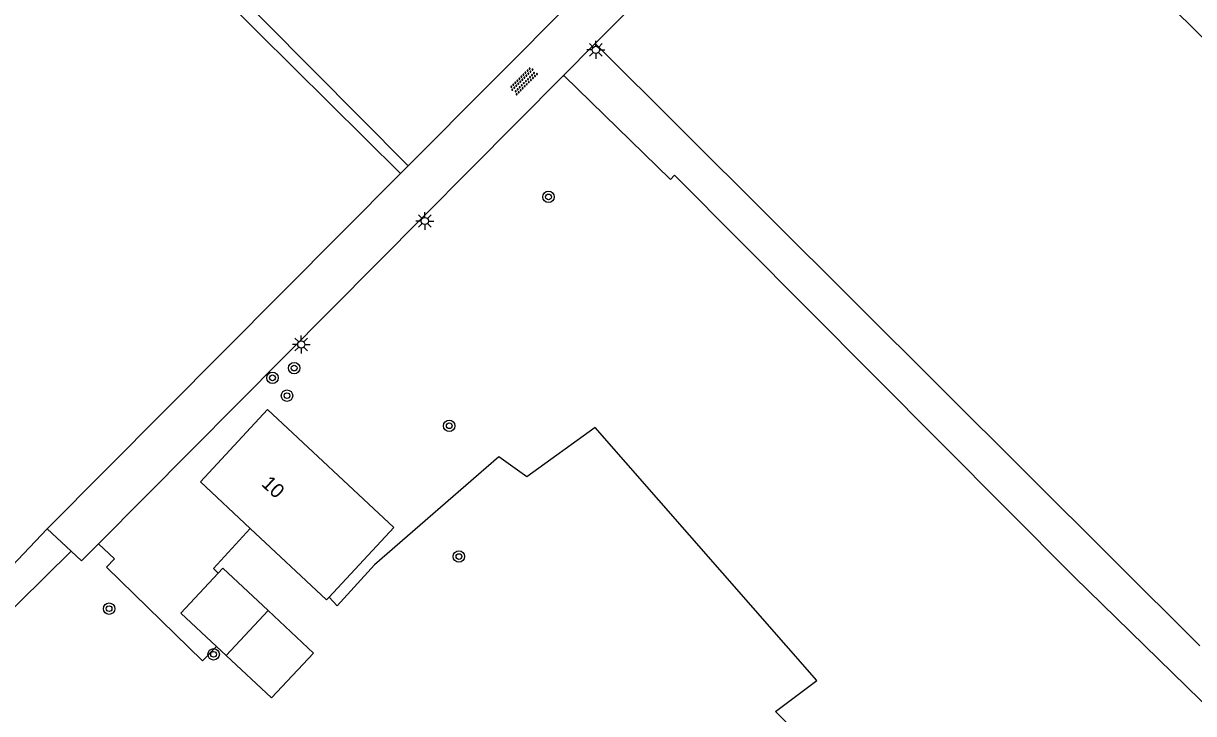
# Model space of a CAD drawing. Extents: x 132999 to 136000, y 398499 to 400501.
# Drawn here: x 133253.2 to 133335, y 398907.8 to 398956 of the extents above; entities that cross this region are included whole.
import ezdxf

# ---------------------------------------------------------------- set-up
doc = ezdxf.new("R2010")
doc.units = 0
for name, color, linetype in [('gg-anno-huisnummerreeks BGT', 7, 'Continuous'), ('gg-bbg-gedigitaliseerde bebouwing', 7, 'Continuous'), ('gg-bbg-gedigitaliseerde bijgebouw', 7, 'Continuous'), ('gg-bbg-hoofdgebouw', 7, 'Continuous'), ('gg-bbg-tussenscheiding', 7, 'Continuous'), ('gg-knt-verharding', 7, 'Continuous'), ('gt-grn-groengrens', 7, 'Continuous'), ('gt-symb-boom', 7, 'Continuous'), ('gt-symb-lichtmast', 7, 'Continuous'), ('gt-symb-overige verharding', 7, 'Continuous')]:
    doc.layers.add(name, color=color, linetype=linetype)

# ---------------------------------------------------------------- blocks, each defined once
blk = doc.blocks.new('gt0-BOOM')
at = {"layer": 'gt-symb-boom'}
for radius in [0.4, 0.2]:
    blk.add_circle((0, 0), radius, dxfattribs=at)
blk = doc.blocks.new('gt0-OVH')
at = {"layer": 'gt-symb-overige verharding'}
for points in [[(-0.972, 0.298), (-0.967, 0.308), (-0.965, 0.319), (-0.966, 0.33), (-0.971, 0.34), (-0.978, 0.348), (-0.988, 0.353), (-0.999, 0.355), (-1.01, 0.354), (-1.02, 0.349), (-1.028, 0.342), (-1.033, 0.332), (-1.035, 0.321), (-1.034, 0.31), (-1.029, 0.3), (-1.022, 0.292), (-1.012, 0.287), (-1.001, 0.285), (-0.99, 0.286), (-0.98, 0.291)], [(-0.872, 0.106), (-0.867, 0.116), (-0.865, 0.126), (-0.866, 0.137), (-0.871, 0.147), (-0.878, 0.156), (-0.888, 0.161), (-0.899, 0.163), (-0.91, 0.162), (-0.92, 0.157), (-0.928, 0.15), (-0.933, 0.14), (-0.935, 0.129), (-0.934, 0.118), (-0.929, 0.108), (-0.922, 0.1), (-0.912, 0.095), (-0.901, 0.092), (-0.89, 0.094), (-0.88, 0.098)], [(-0.772, 0.298), (-0.767, 0.308), (-0.765, 0.319), (-0.766, 0.33), (-0.771, 0.34), (-0.778, 0.348), (-0.788, 0.353), (-0.799, 0.355), (-0.81, 0.354), (-0.82, 0.349), (-0.828, 0.342), (-0.833, 0.332), (-0.835, 0.321), (-0.834, 0.31), (-0.829, 0.3), (-0.822, 0.292), (-0.812, 0.287), (-0.801, 0.285), (-0.79, 0.286), (-0.78, 0.291)], [(-0.672, 0.106), (-0.667, 0.116), (-0.665, 0.126), (-0.666, 0.137), (-0.671, 0.147), (-0.678, 0.156), (-0.688, 0.161), (-0.699, 0.163), (-0.71, 0.162), (-0.72, 0.157), (-0.728, 0.15), (-0.733, 0.14), (-0.735, 0.129), (-0.734, 0.118), (-0.729, 0.108), (-0.722, 0.1), (-0.712, 0.095), (-0.701, 0.092), (-0.69, 0.094), (-0.68, 0.098)], [(-0.572, 0.298), (-0.567, 0.308), (-0.565, 0.319), (-0.566, 0.33), (-0.571, 0.34), (-0.578, 0.348), (-0.588, 0.353), (-0.599, 0.355), (-0.61, 0.354), (-0.62, 0.349), (-0.628, 0.342), (-0.633, 0.332), (-0.635, 0.321), (-0.634, 0.31), (-0.629, 0.3), (-0.622, 0.292), (-0.612, 0.287), (-0.601, 0.285), (-0.59, 0.286), (-0.58, 0.291)], [(-0.472, 0.106), (-0.467, 0.116), (-0.465, 0.126), (-0.466, 0.137), (-0.471, 0.147), (-0.478, 0.156), (-0.488, 0.161), (-0.499, 0.163), (-0.51, 0.162), (-0.52, 0.157), (-0.528, 0.15), (-0.533, 0.14), (-0.535, 0.129), (-0.534, 0.118), (-0.529, 0.108), (-0.522, 0.1), (-0.512, 0.095), (-0.501, 0.092), (-0.49, 0.094), (-0.48, 0.098)], [(-0.372, 0.298), (-0.367, 0.308), (-0.365, 0.319), (-0.366, 0.33), (-0.371, 0.34), (-0.378, 0.348), (-0.388, 0.353), (-0.399, 0.355), (-0.41, 0.354), (-0.42, 0.349), (-0.428, 0.342), (-0.433, 0.332), (-0.435, 0.321), (-0.434, 0.31), (-0.429, 0.3), (-0.422, 0.292), (-0.412, 0.287), (-0.401, 0.285), (-0.39, 0.286), (-0.38, 0.291)], [(-0.272, 0.106), (-0.267, 0.116), (-0.265, 0.126), (-0.266, 0.137), (-0.271, 0.147), (-0.278, 0.156), (-0.288, 0.161), (-0.299, 0.163), (-0.31, 0.162), (-0.32, 0.157), (-0.328, 0.15), (-0.333, 0.14), (-0.335, 0.129), (-0.334, 0.118), (-0.329, 0.108), (-0.322, 0.1), (-0.312, 0.095), (-0.301, 0.092), (-0.29, 0.094), (-0.28, 0.098)], [(-0.172, 0.298), (-0.167, 0.308), (-0.165, 0.319), (-0.166, 0.33), (-0.171, 0.34), (-0.178, 0.348), (-0.188, 0.353), (-0.199, 0.355), (-0.21, 0.354), (-0.22, 0.349), (-0.228, 0.342), (-0.233, 0.332), (-0.235, 0.321), (-0.234, 0.31), (-0.229, 0.3), (-0.222, 0.292), (-0.212, 0.287), (-0.201, 0.285), (-0.19, 0.286), (-0.18, 0.291)], [(-0.072, 0.106), (-0.067, 0.116), (-0.065, 0.126), (-0.066, 0.137), (-0.071, 0.147), (-0.078, 0.156), (-0.088, 0.161), (-0.099, 0.163), (-0.11, 0.162), (-0.12, 0.157), (-0.128, 0.15), (-0.133, 0.14), (-0.135, 0.129), (-0.134, 0.118), (-0.129, 0.108), (-0.122, 0.1), (-0.112, 0.095), (-0.101, 0.092), (-0.09, 0.094), (-0.08, 0.098)], [(0.028, 0.298), (0.033, 0.308), (0.035, 0.319), (0.034, 0.33), (0.029, 0.34), (0.022, 0.348), (0.012, 0.353), (0.001, 0.355), (-0.01, 0.354), (-0.02, 0.349), (-0.028, 0.342), (-0.033, 0.332), (-0.035, 0.321), (-0.034, 0.31), (-0.029, 0.3), (-0.022, 0.292), (-0.012, 0.287), (-0.001, 0.285), (0.01, 0.286), (0.02, 0.291)], [(0.128, 0.106), (0.133, 0.116), (0.135, 0.126), (0.134, 0.137), (0.129, 0.147), (0.122, 0.156), (0.112, 0.161), (0.101, 0.163), (0.09, 0.162), (0.08, 0.157), (0.072, 0.15), (0.067, 0.14), (0.065, 0.129), (0.066, 0.118), (0.071, 0.108), (0.078, 0.1), (0.088, 0.095), (0.099, 0.092), (0.11, 0.094), (0.12, 0.098)], [(0.228, 0.298), (0.233, 0.308), (0.235, 0.319), (0.234, 0.33), (0.229, 0.34), (0.222, 0.348), (0.212, 0.353), (0.201, 0.355), (0.19, 0.354), (0.18, 0.349), (0.172, 0.342), (0.167, 0.332), (0.165, 0.321), (0.166, 0.31), (0.171, 0.3), (0.178, 0.292), (0.188, 0.287), (0.199, 0.285), (0.21, 0.286), (0.22, 0.291)], [(0.328, 0.106), (0.333, 0.116), (0.335, 0.126), (0.334, 0.137), (0.329, 0.147), (0.322, 0.156), (0.312, 0.161), (0.301, 0.163), (0.29, 0.162), (0.28, 0.157), (0.272, 0.15), (0.267, 0.14), (0.265, 0.129), (0.266, 0.118), (0.271, 0.108), (0.278, 0.1), (0.288, 0.095), (0.299, 0.092), (0.31, 0.094), (0.32, 0.098)], [(0.428, 0.298), (0.433, 0.308), (0.435, 0.319), (0.434, 0.33), (0.429, 0.34), (0.422, 0.348), (0.412, 0.353), (0.401, 0.355), (0.39, 0.354), (0.38, 0.349), (0.372, 0.342), (0.367, 0.332), (0.365, 0.321), (0.366, 0.31), (0.371, 0.3), (0.378, 0.292), (0.388, 0.287), (0.399, 0.285), (0.41, 0.286), (0.42, 0.291)], [(0.528, 0.106), (0.533, 0.116), (0.535, 0.126), (0.534, 0.137), (0.529, 0.147), (0.522, 0.156), (0.512, 0.161), (0.501, 0.163), (0.49, 0.162), (0.48, 0.157), (0.472, 0.15), (0.467, 0.14), (0.465, 0.129), (0.466, 0.118), (0.471, 0.108), (0.478, 0.1), (0.488, 0.095), (0.499, 0.092), (0.51, 0.094), (0.52, 0.098)], [(0.628, 0.298), (0.633, 0.308), (0.635, 0.319), (0.634, 0.33), (0.629, 0.34), (0.622, 0.348), (0.612, 0.353), (0.601, 0.355), (0.59, 0.354), (0.58, 0.349), (0.572, 0.342), (0.567, 0.332), (0.565, 0.321), (0.566, 0.31), (0.571, 0.3), (0.578, 0.292), (0.588, 0.287), (0.599, 0.285), (0.61, 0.286), (0.62, 0.291)], [(0.728, 0.106), (0.733, 0.116), (0.735, 0.126), (0.734, 0.137), (0.729, 0.147), (0.722, 0.156), (0.712, 0.161), (0.701, 0.163), (0.69, 0.162), (0.68, 0.157), (0.672, 0.15), (0.667, 0.14), (0.665, 0.129), (0.666, 0.118), (0.671, 0.108), (0.678, 0.1), (0.688, 0.095), (0.699, 0.092), (0.71, 0.094), (0.72, 0.098)], [(0.828, 0.298), (0.833, 0.308), (0.835, 0.319), (0.834, 0.33), (0.829, 0.34), (0.822, 0.348), (0.812, 0.353), (0.801, 0.355), (0.79, 0.354), (0.78, 0.349), (0.772, 0.342), (0.767, 0.332), (0.765, 0.321), (0.766, 0.31), (0.771, 0.3), (0.778, 0.292), (0.788, 0.287), (0.799, 0.285), (0.81, 0.286), (0.82, 0.291)], [(0.928, 0.106), (0.933, 0.116), (0.935, 0.126), (0.934, 0.137), (0.929, 0.147), (0.922, 0.156), (0.912, 0.161), (0.901, 0.163), (0.89, 0.162), (0.88, 0.157), (0.872, 0.15), (0.867, 0.14), (0.865, 0.129), (0.866, 0.118), (0.871, 0.108), (0.878, 0.1), (0.888, 0.095), (0.899, 0.092), (0.91, 0.094), (0.92, 0.098)], [(1.028, 0.298), (1.033, 0.308), (1.035, 0.319), (1.034, 0.33), (1.029, 0.34), (1.022, 0.348), (1.012, 0.353), (1.001, 0.355), (0.99, 0.354), (0.98, 0.349), (0.972, 0.342), (0.967, 0.332), (0.965, 0.321), (0.966, 0.31), (0.971, 0.3), (0.978, 0.292), (0.988, 0.287), (0.999, 0.285), (1.01, 0.286), (1.02, 0.291)], [(-0.972, -0.142), (-0.967, -0.132), (-0.965, -0.121), (-0.966, -0.11), (-0.971, -0.1), (-0.978, -0.092), (-0.988, -0.087), (-0.999, -0.085), (-1.01, -0.086), (-1.02, -0.091), (-1.028, -0.098), (-1.033, -0.108), (-1.035, -0.119), (-1.034, -0.13), (-1.029, -0.14), (-1.022, -0.148), (-1.012, -0.153), (-1.001, -0.155), (-0.99, -0.154), (-0.98, -0.149)], [(-0.872, -0.334), (-0.867, -0.324), (-0.865, -0.314), (-0.866, -0.303), (-0.871, -0.293), (-0.878, -0.284), (-0.888, -0.279), (-0.899, -0.277), (-0.91, -0.278), (-0.92, -0.283), (-0.928, -0.29), (-0.933, -0.3), (-0.935, -0.311), (-0.934, -0.322), (-0.929, -0.332), (-0.922, -0.34), (-0.912, -0.345), (-0.901, -0.348), (-0.89, -0.346), (-0.88, -0.342)], [(-0.772, -0.142), (-0.767, -0.132), (-0.765, -0.121), (-0.766, -0.11), (-0.771, -0.1), (-0.778, -0.092), (-0.788, -0.087), (-0.799, -0.085), (-0.81, -0.086), (-0.82, -0.091), (-0.828, -0.098), (-0.833, -0.108), (-0.835, -0.119), (-0.834, -0.13), (-0.829, -0.14), (-0.822, -0.148), (-0.812, -0.153), (-0.801, -0.155), (-0.79, -0.154), (-0.78, -0.149)], [(-0.672, -0.334), (-0.667, -0.324), (-0.665, -0.314), (-0.666, -0.303), (-0.671, -0.293), (-0.678, -0.284), (-0.688, -0.279), (-0.699, -0.277), (-0.71, -0.278), (-0.72, -0.283), (-0.728, -0.29), (-0.733, -0.3), (-0.735, -0.311), (-0.734, -0.322), (-0.729, -0.332), (-0.722, -0.34), (-0.712, -0.345), (-0.701, -0.348), (-0.69, -0.346), (-0.68, -0.342)], [(-0.572, -0.142), (-0.567, -0.132), (-0.565, -0.121), (-0.566, -0.11), (-0.571, -0.1), (-0.578, -0.092), (-0.588, -0.087), (-0.599, -0.085), (-0.61, -0.086), (-0.62, -0.091), (-0.628, -0.098), (-0.633, -0.108), (-0.635, -0.119), (-0.634, -0.13), (-0.629, -0.14), (-0.622, -0.148), (-0.612, -0.153), (-0.601, -0.155), (-0.59, -0.154), (-0.58, -0.149)], [(-0.472, -0.334), (-0.467, -0.324), (-0.465, -0.314), (-0.466, -0.303), (-0.471, -0.293), (-0.478, -0.284), (-0.488, -0.279), (-0.499, -0.277), (-0.51, -0.278), (-0.52, -0.283), (-0.528, -0.29), (-0.533, -0.3), (-0.535, -0.311), (-0.534, -0.322), (-0.529, -0.332), (-0.522, -0.34), (-0.512, -0.345), (-0.501, -0.348), (-0.49, -0.346), (-0.48, -0.342)], [(-0.372, -0.142), (-0.367, -0.132), (-0.365, -0.121), (-0.366, -0.11), (-0.371, -0.1), (-0.378, -0.092), (-0.388, -0.087), (-0.399, -0.085), (-0.41, -0.086), (-0.42, -0.091), (-0.428, -0.098), (-0.433, -0.108), (-0.435, -0.119), (-0.434, -0.13), (-0.429, -0.14), (-0.422, -0.148), (-0.412, -0.153), (-0.401, -0.155), (-0.39, -0.154), (-0.38, -0.149)], [(-0.272, -0.334), (-0.267, -0.324), (-0.265, -0.314), (-0.266, -0.303), (-0.271, -0.293), (-0.278, -0.284), (-0.288, -0.279), (-0.299, -0.277), (-0.31, -0.278), (-0.32, -0.283), (-0.328, -0.29), (-0.333, -0.3), (-0.335, -0.311), (-0.334, -0.322), (-0.329, -0.332), (-0.322, -0.34), (-0.312, -0.345), (-0.301, -0.348), (-0.29, -0.346), (-0.28, -0.342)], [(-0.172, -0.142), (-0.167, -0.132), (-0.165, -0.121), (-0.166, -0.11), (-0.171, -0.1), (-0.178, -0.092), (-0.188, -0.087), (-0.199, -0.085), (-0.21, -0.086), (-0.22, -0.091), (-0.228, -0.098), (-0.233, -0.108), (-0.235, -0.119), (-0.234, -0.13), (-0.229, -0.14), (-0.222, -0.148), (-0.212, -0.153), (-0.201, -0.155), (-0.19, -0.154), (-0.18, -0.149)], [(-0.072, -0.334), (-0.067, -0.324), (-0.065, -0.314), (-0.066, -0.303), (-0.071, -0.293), (-0.078, -0.284), (-0.088, -0.279), (-0.099, -0.277), (-0.11, -0.278), (-0.12, -0.283), (-0.128, -0.29), (-0.133, -0.3), (-0.135, -0.311), (-0.134, -0.322), (-0.129, -0.332), (-0.122, -0.34), (-0.112, -0.345), (-0.101, -0.348), (-0.09, -0.346), (-0.08, -0.342)], [(0.028, -0.142), (0.033, -0.132), (0.035, -0.121), (0.034, -0.11), (0.029, -0.1), (0.022, -0.092), (0.012, -0.087), (0.001, -0.085), (-0.01, -0.086), (-0.02, -0.091), (-0.028, -0.098), (-0.033, -0.108), (-0.035, -0.119), (-0.034, -0.13), (-0.029, -0.14), (-0.022, -0.148), (-0.012, -0.153), (-0.001, -0.155), (0.01, -0.154), (0.02, -0.149)], [(0.128, -0.334), (0.133, -0.324), (0.135, -0.314), (0.134, -0.303), (0.129, -0.293), (0.122, -0.284), (0.112, -0.279), (0.101, -0.277), (0.09, -0.278), (0.08, -0.283), (0.072, -0.29), (0.067, -0.3), (0.065, -0.311), (0.066, -0.322), (0.071, -0.332), (0.078, -0.34), (0.088, -0.345), (0.099, -0.348), (0.11, -0.346), (0.12, -0.342)], [(0.228, -0.142), (0.233, -0.132), (0.235, -0.121), (0.234, -0.11), (0.229, -0.1), (0.222, -0.092), (0.212, -0.087), (0.201, -0.085), (0.19, -0.086), (0.18, -0.091), (0.172, -0.098), (0.167, -0.108), (0.165, -0.119), (0.166, -0.13), (0.171, -0.14), (0.178, -0.148), (0.188, -0.153), (0.199, -0.155), (0.21, -0.154), (0.22, -0.149)], [(0.328, -0.334), (0.333, -0.324), (0.335, -0.314), (0.334, -0.303), (0.329, -0.293), (0.322, -0.284), (0.312, -0.279), (0.301, -0.277), (0.29, -0.278), (0.28, -0.283), (0.272, -0.29), (0.267, -0.3), (0.265, -0.311), (0.266, -0.322), (0.271, -0.332), (0.278, -0.34), (0.288, -0.345), (0.299, -0.348), (0.31, -0.346), (0.32, -0.342)], [(0.428, -0.142), (0.433, -0.132), (0.435, -0.121), (0.434, -0.11), (0.429, -0.1), (0.422, -0.092), (0.412, -0.087), (0.401, -0.085), (0.39, -0.086), (0.38, -0.091), (0.372, -0.098), (0.367, -0.108), (0.365, -0.119), (0.366, -0.13), (0.371, -0.14), (0.378, -0.148), (0.388, -0.153), (0.399, -0.155), (0.41, -0.154), (0.42, -0.149)], [(0.528, -0.334), (0.533, -0.324), (0.535, -0.314), (0.534, -0.303), (0.529, -0.293), (0.522, -0.284), (0.512, -0.279), (0.501, -0.277), (0.49, -0.278), (0.48, -0.283), (0.472, -0.29), (0.467, -0.3), (0.465, -0.311), (0.466, -0.322), (0.471, -0.332), (0.478, -0.34), (0.488, -0.345), (0.499, -0.348), (0.51, -0.346), (0.52, -0.342)], [(0.628, -0.142), (0.633, -0.132), (0.635, -0.121), (0.634, -0.11), (0.629, -0.1), (0.622, -0.092), (0.612, -0.087), (0.601, -0.085), (0.59, -0.086), (0.58, -0.091), (0.572, -0.098), (0.567, -0.108), (0.565, -0.119), (0.566, -0.13), (0.571, -0.14), (0.578, -0.148), (0.588, -0.153), (0.599, -0.155), (0.61, -0.154), (0.62, -0.149)], [(0.728, -0.334), (0.733, -0.324), (0.735, -0.314), (0.734, -0.303), (0.729, -0.293), (0.722, -0.284), (0.712, -0.279), (0.701, -0.277), (0.69, -0.278), (0.68, -0.283), (0.672, -0.29), (0.667, -0.3), (0.665, -0.311), (0.666, -0.322), (0.671, -0.332), (0.678, -0.34), (0.688, -0.345), (0.699, -0.348), (0.71, -0.346), (0.72, -0.342)], [(0.828, -0.142), (0.833, -0.132), (0.835, -0.121), (0.834, -0.11), (0.829, -0.1), (0.822, -0.092), (0.812, -0.087), (0.801, -0.085), (0.79, -0.086), (0.78, -0.091), (0.772, -0.098), (0.767, -0.108), (0.765, -0.119), (0.766, -0.13), (0.771, -0.14), (0.778, -0.148), (0.788, -0.153), (0.799, -0.155), (0.81, -0.154), (0.82, -0.149)], [(0.928, -0.334), (0.933, -0.324), (0.935, -0.314), (0.934, -0.303), (0.929, -0.293), (0.922, -0.284), (0.912, -0.279), (0.901, -0.277), (0.89, -0.278), (0.88, -0.283), (0.872, -0.29), (0.867, -0.3), (0.865, -0.311), (0.866, -0.322), (0.871, -0.332), (0.878, -0.34), (0.888, -0.345), (0.899, -0.348), (0.91, -0.346), (0.92, -0.342)], [(1.028, -0.142), (1.033, -0.132), (1.035, -0.121), (1.034, -0.11), (1.029, -0.1), (1.022, -0.092), (1.012, -0.087), (1.001, -0.085), (0.99, -0.086), (0.98, -0.091), (0.972, -0.098), (0.967, -0.108), (0.965, -0.119), (0.966, -0.13), (0.971, -0.14), (0.978, -0.148), (0.988, -0.153), (0.999, -0.155), (1.01, -0.154), (1.02, -0.149)]]:
    blk.add_lwpolyline(points, close=True, dxfattribs=at)
blk = doc.blocks.new('gt0-LMAST')
at = {"layer": 'gt-symb-lichtmast'}
for p, q in [((-0.182, 0.173), (-0.447, 0.438)), ((-0.005, 0.246), (-0.005, 0.621)), ((0.172, 0.173), (0.437, 0.438)), ((-0.255, -0.004), (-0.63, -0.004)), ((-0.182, -0.181), (-0.447, -0.446)), ((-0.005, -0.254), (-0.005, -0.629)), ((0.437, -0.446), (0.172, -0.181)), ((0.245, -0.004), (0.62, -0.004))]:
    blk.add_line(p, q, dxfattribs=at)
blk.add_circle((-0.005, -0.004), 0.25, dxfattribs=at)

msp = doc.modelspace()

# ---------------------------------------------------------------- linework, layer by layer
at = {"layer": 'gg-bbg-gedigitaliseerde bebouwing'}
msp.add_lwpolyline([(133265.6, 398923.95), (133270.295, 398929.003), (133279.105, 398920.763), (133274.596, 398915.911)], dxfattribs=at)
at = {"layer": 'gg-bbg-gedigitaliseerde bijgebouw'}
msp.add_line((133266.735, 398912.455), (133267.406, 398911.828), dxfattribs=at)
for points in [[(133266.846, 398917.578), (133264.239, 398914.79), (133266.735, 398912.455)], [(133270.34, 398914.964), (133267.173, 398917.927), (133266.846, 398917.578)], [(133267.406, 398911.828), (133270.573, 398908.865), (133273.507, 398912.002), (133270.34, 398914.964)]]:
    msp.add_lwpolyline(points, dxfattribs=at)
at = {"layer": 'gg-bbg-hoofdgebouw'}
msp.add_line((133269.086, 398920.69), (133265.6, 398923.95), dxfattribs=at)
msp.add_lwpolyline([(133274.596, 398915.911), (133274.41, 398915.71), (133269.086, 398920.69)], dxfattribs=at)
at = {"layer": 'gg-bbg-tussenscheiding'}
msp.add_line((133267.406, 398911.828), (133270.34, 398914.964), dxfattribs=at)
at = {"layer": 'gg-knt-verharding'}
for p, q in [((133322.39, 398988.551), (133280.125, 398946.045)), ((133293.178, 398954.571), (133314.577, 398976.112)), ((133290.939, 398952.317), (133293.178, 398954.571)), ((133258.477, 398919.639), (133290.939, 398952.317)), ((133280.125, 398946.045), (133279.591, 398945.509)), ((133279.591, 398945.509), (133254.901, 398920.678)), ((133254.901, 398920.678), (133256.574, 398919.111))]:
    msp.add_line(p, q, dxfattribs=at)
msp.add_lwpolyline([(133256.574, 398919.111), (133257.288, 398918.442), (133258.477, 398919.639)], dxfattribs=at)
at = {"layer": 'gt-grn-groengrens'}
msp.add_line((133335.419, 398912.504), (133293.178, 398954.571), dxfattribs=at)
for points in [[(133280.125, 398946.045), (133260.057, 398966.258), (133282.165, 398988.776), (133299.811, 399006.812), (133303.625, 399006.812), (133313.333, 398997.821), (133322.39, 398988.551)], [(133349.553, 398941.293), (133332.176, 398958.394), (133314.577, 398976.112)], [(133216.921, 398922.558), (133224.879, 398930.306), (133242.105, 398947.969), (133259.156, 398965.277), (133259.646, 398965.277), (133279.591, 398945.509)], [(133290.939, 398952.317), (133291.009, 398952.323), (133298.438, 398945.087), (133298.724, 398945.382), (133326.638, 398917.318), (133348.216, 398896.243)], [(133348.216, 398896.243), (133337.472, 398883.789), (133332.8, 398888.005), (133330.824, 398886.72), (133314.474, 398903.66), (133312.069, 398901.686), (133305.771, 398907.918), (133308.658, 398910.093), (133293.175, 398927.767), (133288.405, 398924.316), (133286.444, 398925.699), (133277.76, 398918.162), (133275.161, 398915.305), (133274.596, 398915.911)], [(133244.858, 398910.514), (133251.591, 398917.2), (133254.901, 398920.678)], [(133266.846, 398917.578), (133266.511, 398917.904), (133269.086, 398920.69)], [(133258.477, 398919.639), (133259.603, 398918.576), (133259.032, 398917.989), (133265.756, 398911.448), (133266.735, 398912.455)], [(133245.556, 398906.274), (133247.492, 398910.178), (133256.574, 398919.111)]]:
    msp.add_lwpolyline(points, dxfattribs=at)

# ---------------------------------------------------------------- block references
at = {"layer": 'gt-symb-boom'}
for p in [(133289.919, 398943.866), (133272.153, 398931.907), (133270.64, 398931.226), (133271.65, 398929.98), (133282.984, 398927.876), (133283.66, 398918.742), (133259.224, 398915.101), (133266.525, 398911.911)]:
    msp.add_blockref('gt0-BOOM', p, dxfattribs=at)
at = {"layer": 'gt-symb-lichtmast'}
for p in [(133293.229, 398954.141), (133281.285, 398942.186), (133272.655, 398933.557)]:
    msp.add_blockref('gt0-LMAST', p, dxfattribs=at)
at = {"layer": 'gt-symb-overige verharding', "rotation": -135.16208097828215}
msp.add_blockref('gt0-OVH', (133288.176, 398951.97), dxfattribs=at)

# ---------------------------------------------------------------- texts
at = {"layer": 'gg-anno-huisnummerreeks BGT'}
msp.add_text('10', height=1, rotation=317.1, dxfattribs=at).set_placement((133269.808, 398923.743))

doc.saveas('drawing.dxf')
